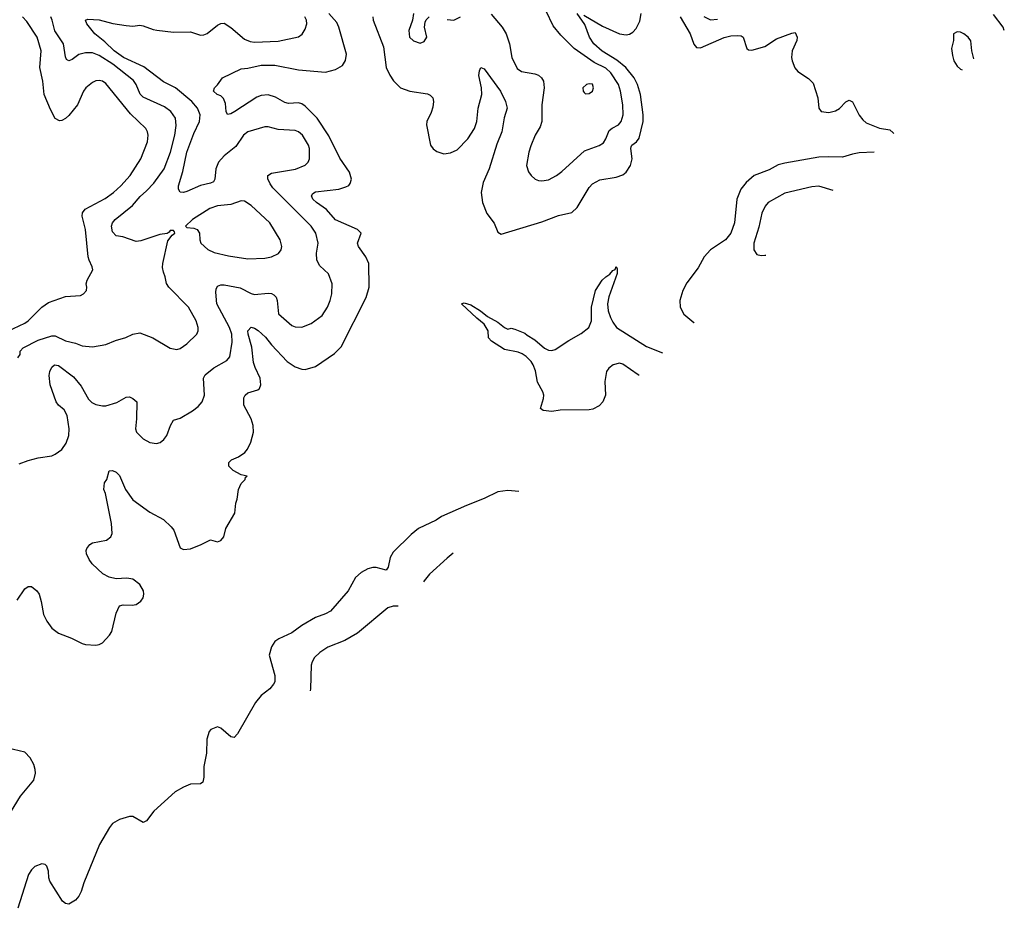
# Model space of a CAD drawing. Header units: inches. Extents: x 1384664 to 1536621, y 460766 to 646467.
# Tile 326 of 488: x 1522280 to 1528108, y 520810 to 526074. Entities that reach past the tile are written whole.
import ezdxf

# ---------------------------------------------------------------- set-up
doc = ezdxf.new("R2010")
doc.units = ezdxf.units.IN
doc.header["$MEASUREMENT"] = 0
doc.layers.add('B5522', color=7, linetype='Continuous')

msp = doc.modelspace()

# ---------------------------------------------------------------- linework, layer by layer
at = {"layer": 'B5522', "color": 5}
for points, elevation in [([(1525070, 526107.3), (1525135.6, 526030), (1525159.7, 525990), (1525179.7, 525930), (1525192.8, 525850), (1525224.8, 525784.8), (1525250, 525766.3), (1525330, 525752.6), (1525350, 525744.7), (1525369.4, 525729.4), (1525380.2, 525710), (1525384.7, 525670), (1525371.1, 525570), (1525370.2, 525470), (1525360, 525440), (1525330.3, 525390), (1525305.8, 525325.8), (1525294, 525290), (1525280.5, 525210), (1525292.3, 525172.3), (1525307.7, 525150), (1525330.8, 525130), (1525350, 525121.3), (1525370, 525118.7), (1525410, 525125.7), (1525458, 525150), (1525490, 525174), (1525623.8, 525296.2), (1525710.6, 525329.4), (1525734.9, 525345.1), (1525750, 525368), (1525770, 525418), (1525787.8, 525432.2), (1525825.1, 525450), (1525840.3, 525470), (1525851.4, 525510), (1525849.8, 525570.2), (1525836.3, 525650), (1525824.1, 525690), (1525779.8, 525759.8), (1525750, 525785.9), (1525680.5, 525820.5), (1525563, 525903), (1525482.6, 525982.6), (1525437.7, 526037.7), (1525354.1, 526214.1)], 640), ([(1522264.2, 522635.8), (1522310, 522702), (1522330, 522715.5), (1522350, 522716.3), (1522380.5, 522690), (1522395.3, 522670), (1522407.3, 522627.3), (1522420.3, 522550), (1522439.5, 522510), (1522470, 522468.5), (1522510, 522439.5), (1522586.8, 522410), (1522650, 522378.4), (1522670, 522372.4), (1522730, 522368.4), (1522750, 522372.4), (1522770, 522383), (1522812, 522428), (1522824.7, 522450), (1522850, 522558), (1522870, 522601), (1522892.3, 522607.7), (1522945.3, 522605.3), (1522970, 522610.3), (1522996.9, 522630), (1523009.7, 522650), (1523015.4, 522670), (1523012.4, 522690), (1522990, 522727.8), (1522950, 522758.9), (1522914.7, 522765.3), (1522850, 522762.2), (1522810, 522772.2), (1522771.8, 522791.8), (1522709.5, 522850), (1522690, 522877.2), (1522675.6, 522910), (1522673.6, 522930), (1522677.7, 522942.3), (1522695.2, 522964.8), (1522710, 522974), (1522794, 522990), (1522819.3, 523010), (1522826.6, 523030), (1522823.1, 523090), (1522787.4, 523267.4), (1522776.9, 523290), (1522782.4, 523330), (1522796.2, 523350), (1522810, 523402), (1522830, 523402.8), (1522850, 523393.4), (1522870, 523374), (1522905.7, 523290), (1522950.3, 523230), (1523050, 523157.4), (1523130, 523114), (1523176, 523070), (1523191.4, 523050), (1523230, 522945.7), (1523250, 522934.6), (1523290, 522939.7), (1523354.7, 522965.3), (1523410, 522993.4), (1523450, 522981.6), (1523470, 522988.4), (1523487.3, 523010), (1523500.6, 523059.4), (1523553.3, 523150), (1523559.3, 523210), (1523567, 523233), (1523574.5, 523290), (1523590, 523326), (1523614, 523350), (1523616.4, 523363.6), (1523626, 523370), (1523590, 523377), (1523543.3, 523403.3), (1523518, 523430), (1523517.6, 523450), (1523534.1, 523465.9), (1523575.7, 523484.3), (1523612.2, 523510), (1523627.4, 523530), (1523648.2, 523571.8), (1523664.6, 523630), (1523661.4, 523670), (1523649.9, 523710), (1523607.1, 523790), (1523606.2, 523833.8), (1523614.3, 523850), (1523630, 523862.8), (1523690, 523882), (1523698.7, 523890), (1523707.2, 523910), (1523703.4, 523950), (1523673.3, 524013.3), (1523663.9, 524043.9), (1523653.4, 524133.4), (1523631.6, 524210), (1523630, 524231.7), (1523650, 524252.6), (1523670, 524247.5), (1523691.8, 524231.8), (1523734, 524194), (1523770, 524147.3), (1523863.6, 524050), (1523910, 524016.5), (1523950, 524002.8), (1523970, 524002.6), (1524030, 524018.9), (1524143, 524097), (1524183.4, 524136.6), (1524330, 524428.4), (1524348.8, 524490), (1524345.6, 524630), (1524328.6, 524670), (1524284.4, 524730), (1524279.7, 524750), (1524300.7, 524810), (1524279.5, 524830), (1524148.9, 524888.9), (1524096.4, 524950), (1524036, 524990), (1524014.5, 525010), (1524007.4, 525030), (1524015.7, 525044.3), (1524030, 525053.5), (1524169.2, 525070), (1524210, 525083.2), (1524227.9, 525092.1), (1524237, 525103), (1524244.7, 525130), (1524231.9, 525170), (1524174.2, 525254.2), (1524110, 525386.6), (1524041.1, 525490), (1523970, 525561.2), (1523950, 525575.8), (1523930, 525581.8), (1523870, 525578.3), (1523850, 525582.9), (1523794.4, 525614.4), (1523750, 525627.9), (1523710, 525625.6), (1523684.4, 525615.6), (1523553.1, 525530), (1523530, 525516.4), (1523510, 525512.3), (1523502.2, 525530), (1523498.2, 525578.2), (1523486.8, 525606.8), (1523470, 525623.1), (1523449.5, 525630), (1523427.3, 525650), (1523432.7, 525670), (1523451.5, 525688.5), (1523479.3, 525730), (1523590, 525783.6), (1523630, 525786.2), (1523710, 525803.9), (1523790, 525803.5), (1523930, 525777.7), (1524090, 525763.2), (1524150, 525778), (1524190, 525802.4), (1524208.8, 525831.2), (1524214.8, 525870), (1524168.4, 526030), (1524156.4, 526056.4), (1524109.9, 526110)], 620), ([(1524369.5, 526090), (1524372.5, 526070), (1524433.6, 525913.6), (1524449.5, 525790), (1524470, 525744.6), (1524492, 525712), (1524534.9, 525670), (1524589.4, 525649.4), (1524694.1, 525634.1), (1524710, 525627.6), (1524725.5, 525610), (1524729.2, 525590), (1524725.3, 525554.7), (1524716.1, 525523.9), (1524690.7, 525470), (1524687.7, 525450), (1524711.4, 525331.4), (1524728.2, 525308.2), (1524750, 525292.2), (1524790, 525278.3), (1524830, 525285.8), (1524870, 525303.8), (1524932.2, 525367.8), (1524972.8, 525430), (1524986.4, 525470), (1524993.9, 525550), (1525014.9, 525630), (1525013.5, 525670), (1524997.2, 525742.8), (1525001.1, 525770), (1525010, 525791.3), (1525030, 525782), (1525126.8, 525650), (1525156.1, 525590), (1525166, 525550), (1525147.1, 525492.9), (1525134.3, 525410), (1525103.6, 525336.4), (1525058.3, 525190), (1525023.8, 525110), (1525011.3, 525050), (1525020.3, 524990), (1525044.9, 524924.9), (1525088.7, 524868.7), (1525110, 524816), (1525130, 524803), (1525370, 524876.5), (1525470, 524913.6), (1525548.7, 524931.3), (1525579.4, 524960.6), (1525650, 525080.3), (1525670, 525102), (1525715, 525125), (1525810, 525141.1), (1525850, 525155), (1525870, 525170.2), (1525895.4, 525210), (1525904.9, 525250), (1525896.8, 525310), (1525899.7, 525320.3), (1525903.5, 525330), (1525930.7, 525350), (1525947.1, 525372.9), (1525970.4, 525470), (1525969.9, 525510), (1525954.8, 525630), (1525937.5, 525690), (1525916.3, 525730), (1525868.4, 525790), (1525814.1, 525834.1), (1525727.3, 525887.3), (1525679.2, 525930), (1525651.9, 525970), (1525624.6, 526044.6), (1525579.3, 526110)], 620), ([(1524610.8, 526110), (1524606, 526070), (1524583, 526010), (1524588.2, 525970), (1524610, 525947.7), (1524650, 525934.8), (1524674.8, 525945.2), (1524689.2, 525970), (1524676, 526030), (1524680.2, 526059.8), (1524686.6, 526073.4), (1524704, 526090)], 640), ([(1525620.1, 526100.1), (1525730, 526035.4), (1525830, 525989.4), (1525870, 525984.3), (1525890, 525988.2), (1525910, 525999.6), (1525930, 526021.3), (1525950, 526065.5), (1525959, 526110)], 620), ([(1522210, 524228.4), (1522310, 524275.8), (1522330, 524290.2), (1522410, 524371.8), (1522450, 524398), (1522550, 524434.6), (1522639.4, 524440.6), (1522658, 524450), (1522674.5, 524470), (1522678, 524490), (1522672.7, 524510), (1522678.4, 524530), (1522711.8, 524591.8), (1522709.5, 524610), (1522690, 524649), (1522684.7, 524670), (1522669.8, 524830), (1522649, 524909), (1522651.9, 524930), (1522668.1, 524951.9), (1522784.7, 525015.3), (1522835.6, 525050), (1522879.3, 525090), (1522933.6, 525150), (1522996.2, 525250), (1523035.9, 525350), (1523040.8, 525390), (1523037.2, 525410), (1523027.1, 525430), (1522936.5, 525516.5), (1522790, 525696), (1522770, 525709.7), (1522750, 525713.8), (1522730, 525710.8), (1522710, 525701), (1522671.8, 525670), (1522656.5, 525650), (1522622.6, 525570), (1522570, 525507), (1522550, 525489.4), (1522530, 525477.2), (1522515.3, 525475.3), (1522490, 525488.7), (1522461.8, 525541.8), (1522424.5, 525630), (1522415.9, 525710), (1522399, 525790), (1522407.4, 525890), (1522382.2, 525970), (1522322.7, 526062.7), (1522295.6, 526090)], 680), ([(1522269.2, 524070), (1522282.7, 524090), (1522282, 524110), (1522300.5, 524130), (1522390, 524175.6), (1522470, 524201.8), (1522490, 524201.2), (1522550, 524171.3), (1522610, 524157.6), (1522650, 524141.1), (1522710, 524135.8), (1522790, 524149.3), (1522846.2, 524173.8), (1522908, 524192), (1522950, 524211.8), (1522990, 524219.5), (1523067.7, 524190), (1523170, 524128.5), (1523210, 524120.5), (1523230, 524125.5), (1523270, 524153.4), (1523327.6, 524210), (1523335.4, 524230), (1523336.9, 524250), (1523324.2, 524290), (1523278.7, 524370), (1523161.6, 524490), (1523149.2, 524510.8), (1523141.2, 524550), (1523130, 524578), (1523125.4, 524605.4), (1523127.1, 524630), (1523156.5, 524763.5), (1523182, 524798), (1523198, 524810), (1523196.4, 524816.4), (1523190, 524826), (1523170, 524826), (1523164.7, 524815.3), (1523152, 524808), (1523110, 524800.7), (1522996.5, 524763.5), (1522970, 524760.2), (1522890, 524788.3), (1522850, 524793.3), (1522830, 524816.2), (1522823.7, 524850), (1522828.8, 524870), (1522845.1, 524890), (1522946.9, 524973.1), (1522992.7, 525027.3), (1523030, 525059.3), (1523073.8, 525106.2), (1523135.9, 525190), (1523171.8, 525290), (1523198.4, 525390), (1523206.9, 525446.9), (1523202.6, 525490), (1523173.6, 525530), (1523137.3, 525557.3), (1523010, 525614.6), (1522993.3, 525633.3), (1522969.9, 525689.9), (1522952.9, 525712.9), (1522830.5, 525810), (1522750, 525861.5), (1522710, 525876.5), (1522670, 525877), (1522630, 525867), (1522590, 525838.5), (1522570, 525829.7), (1522557.7, 525837.7), (1522550, 525853.2), (1522539.5, 525930), (1522487.5, 526007.5), (1522472.5, 526070), (1522463.4, 526090)], 660), ([(1522277.2, 523442.8), (1522330, 523462.4), (1522390, 523479.3), (1522470, 523490.5), (1522490, 523499.3), (1522530, 523528.4), (1522554.6, 523565.4), (1522569.8, 523610), (1522573.3, 523650), (1522561.5, 523730), (1522542.6, 523762.6), (1522509.9, 523789.9), (1522495.8, 523810), (1522460.5, 523910), (1522454.3, 523965.7), (1522457.4, 523990), (1522470, 524015.5), (1522486.6, 524030), (1522510, 524025.7), (1522598.3, 523958.3), (1522643.1, 523903.1), (1522686, 523826), (1522706.5, 523806.5), (1522730, 523794.3), (1522770, 523785.9), (1522790, 523786.4), (1522854.6, 523805.4), (1522910, 523837.1), (1522930, 523839.3), (1522950, 523830.6), (1522972.2, 523810), (1522971.1, 523710), (1522964.4, 523650), (1522970.4, 523630), (1523010, 523590.4), (1523050, 523568.5), (1523090, 523562.4), (1523111, 523569), (1523133.1, 523586.9), (1523151.3, 523610), (1523171.5, 523670), (1523190, 523700.7), (1523230, 523712.7), (1523303.5, 523756.5), (1523336.5, 523783.5), (1523359.7, 523810), (1523374, 523850), (1523366.9, 523950), (1523377.6, 523970), (1523428.3, 524011.7), (1523505.1, 524054.9), (1523523, 524077), (1523537, 524163), (1523535.9, 524210), (1523521.2, 524250), (1523446, 524390), (1523440.8, 524459.2), (1523442.3, 524477.7), (1523450, 524495.8), (1523470, 524503.5), (1523490, 524503.2), (1523584.5, 524484.5), (1523650, 524451.3), (1523670, 524446), (1523750, 524452.9), (1523770, 524451.1), (1523784.3, 524444.3), (1523797.5, 524430), (1523803.5, 524410), (1523811.8, 524331.8), (1523890, 524262.3), (1523910, 524254), (1523950, 524251.5), (1524006.1, 524273.9), (1524070, 524322.4), (1524102, 524370), (1524117.7, 524410), (1524127.1, 524450), (1524129.8, 524510), (1524107.4, 524567.4), (1524056.5, 524616.5), (1524038.9, 524650), (1524037.1, 524690), (1524046.6, 524750), (1524033.5, 524810), (1524005, 524850), (1523777.9, 525077.9), (1523761.5, 525101.5), (1523748.7, 525131.3), (1523749, 525151), (1523770, 525163.9), (1523912.6, 525187.4), (1523968.9, 525211.1), (1523988, 525230), (1523996, 525250), (1523995.3, 525310), (1523989.7, 525330), (1523954.2, 525390), (1523930, 525409.8), (1523910, 525417.4), (1523810, 525424.2), (1523750, 525439.3), (1523730, 525438.8), (1523630.6, 525410), (1523605.2, 525390), (1523558.3, 525321.7), (1523490, 525266.5), (1523455.9, 525230), (1523440.8, 525190), (1523435.4, 525130), (1523426.2, 525113.8), (1523410, 525105), (1523349.2, 525090.8), (1523270, 525055.9), (1523250, 525049.8), (1523230, 525051.8), (1523219.1, 525070), (1523218.8, 525090), (1523245.7, 525174.3), (1523269.3, 525290), (1523310, 525398.9), (1523343.9, 525470), (1523347.5, 525510), (1523332.7, 525550), (1523297.8, 525590), (1523202.8, 525670), (1523130, 525706.2), (1523015.3, 525795.3), (1522893.2, 525850), (1522838.4, 525890), (1522783.1, 525943.1), (1522724.5, 525990), (1522678, 526050), (1522669.5, 526070), (1522683.8, 526076.2), (1522750, 526073.6), (1522831.9, 526051.9), (1522910, 526040.2), (1522950, 526036.1), (1522990, 526040.9), (1523010, 526037.8), (1523070, 526014.7), (1523091.2, 526011.2), (1523190, 525999.6), (1523290, 526002), (1523350, 525981.5), (1523370, 525983.1), (1523388.8, 525991.2), (1523450, 526041.1), (1523470, 526051.8), (1523490, 526053.7), (1523530, 526027), (1523610, 525958.5), (1523644.7, 525944.7), (1523670, 525940.6), (1523810, 525945.6), (1523930, 525972), (1523951.8, 525988.2), (1523970, 526017.3), (1523979.1, 526050), (1523976.8, 526070), (1523968.4, 526090)], 640), ([(1524810, 526074.6), (1524850, 526071.7), (1524890, 526090.3)], 640), ([(1526190.1, 526090), (1526249.6, 525990), (1526270, 525928.7), (1526286, 525910), (1526310, 525906.8), (1526450, 525968.1), (1526490, 525977.6), (1526530, 525980.2), (1526550, 525977.4), (1526563, 525970), (1526583.8, 525903.8), (1526594.4, 525894.4), (1526614, 525894), (1526690, 525915.8), (1526759.8, 525960.2), (1526850, 525994.4), (1526870, 525998), (1526882.3, 525970), (1526879.7, 525950), (1526852.1, 525890), (1526848.2, 525850), (1526852.8, 525830), (1526869.1, 525789.1), (1526886.5, 525766.5), (1526950, 525725.5), (1526976.9, 525696.9), (1527005.5, 525610), (1527010.6, 525550.6), (1527024.7, 525530), (1527070, 525523.8), (1527110, 525534.4), (1527131.9, 525548.1), (1527170, 525588), (1527190, 525597.3), (1527210, 525587.3), (1527249.1, 525509.1), (1527270, 525480.5), (1527290, 525463.1), (1527370, 525430.4), (1527430, 525420.5), (1527450, 525404), (1527454.6, 525398.7)], 620), ([(1526330, 526092), (1526370, 526073.5), (1526410, 526076.8)], 640), ([(1528108.5, 526010.6), (1528102.2, 526030), (1528044.8, 526104.8)], 620), ([(1527830, 526001.2), (1527807.7, 525990), (1527807.3, 525950), (1527796.7, 525903.3), (1527801.4, 525861.4), (1527810.5, 525830), (1527830, 525798.8), (1527850, 525780.7), (1527858.3, 525776.5)], 640), ([(1527927.3, 525841.1), (1527915.8, 525890), (1527909.4, 525949.4), (1527895.3, 525970), (1527868.7, 525990), (1527850, 525999.3), (1527830, 526001.2)], 640), ([(1527338, 525289.6), (1527250, 525284.5), (1527210, 525277.6), (1527150, 525259.2), (1527070, 525262.1), (1527010, 525259), (1526810, 525224.5), (1526770, 525213.3), (1526715.8, 525184.2), (1526627.6, 525150), (1526579.7, 525110), (1526548.2, 525070), (1526524.2, 525010), (1526511, 524870), (1526490.2, 524810), (1526457.6, 524770), (1526369, 524710), (1526331.2, 524670), (1526296.3, 524603.7), (1526230, 524515.4), (1526205.4, 524470), (1526187.2, 524410), (1526190.2, 524370.2), (1526211.5, 524330), (1526270, 524279.7), (1526271.8, 524279)], 620), ([(1527095.4, 525062.6), (1527010, 525086.9), (1526970, 525083.9), (1526810, 525045.6), (1526710, 524991.1), (1526693.1, 524970), (1526672.7, 524927.3), (1526655.2, 524844.8), (1526625.5, 524750), (1526624.9, 524710), (1526643.8, 524683.8), (1526670, 524677.4), (1526690, 524678.5), (1526696, 524679.4)], 640), ([(1525946.2, 523965.5), (1525940.5, 523970), (1525850, 524033.6), (1525830, 524038.3), (1525792.7, 524030), (1525766.5, 524010), (1525752.8, 523990), (1525743.6, 523930), (1525747.8, 523850), (1525731.6, 523810), (1525710, 523787.1), (1525672.7, 523767.3), (1525650, 523762), (1525478.5, 523761.5), (1525430, 523752.8), (1525379.1, 523759.1), (1525362.7, 523770), (1525381.3, 523830), (1525382, 523850), (1525375.8, 523870), (1525345.8, 523925.8), (1525333.2, 523993.2), (1525319.8, 524030), (1525307.1, 524050), (1525278, 524078), (1525253.9, 524093.9), (1525230, 524103.6), (1525150, 524119.7), (1525073.2, 524170), (1525055.3, 524190), (1525052.7, 524230), (1525029.2, 524270), (1524984.9, 524304.9), (1524895.3, 524390), (1524910, 524397.3), (1524950, 524385.5), (1525007.7, 524350), (1525050, 524315.8), (1525110, 524282.4), (1525150, 524250.6), (1525170, 524241), (1525190, 524246), (1525210, 524241), (1525270, 524217.3), (1525284.1, 524204.1), (1525330, 524178.4), (1525387.1, 524127.1), (1525410, 524115.3), (1525430, 524114.3), (1525450, 524120.3), (1525530, 524173.6), (1525604.4, 524215.6), (1525649.8, 524250.2), (1525664.5, 524290), (1525665.2, 524370), (1525687.4, 524470), (1525728.7, 524530), (1525750, 524551.4), (1525774.2, 524565.8), (1525790, 524587.3), (1525805.1, 524594.9), (1525811.1, 524611.1), (1525817.3, 524597.3), (1525815.8, 524570), (1525767.1, 524432.9), (1525759, 524390), (1525763, 524350), (1525777.5, 524310), (1525790, 524281.5), (1525812.9, 524250), (1525990, 524138.5), (1526085.1, 524100)], 580), ([(1525234.7, 523279.7), (1525170, 523285.3), (1525110, 523276.2), (1525030, 523237.1), (1524924.2, 523195.8), (1524777.3, 523130), (1524744.9, 523110), (1524640.2, 523059.8), (1524596.3, 523023.7), (1524490, 522918.9), (1524472.8, 522887.2), (1524461.3, 522830), (1524450, 522813), (1524390, 522829.1), (1524370, 522829), (1524340, 522820), (1524301.5, 522798.5), (1524267.2, 522770), (1524224, 522690), (1524120.4, 522570), (1524090, 522553.7), (1524030, 522532.1), (1523950, 522486.2), (1523890, 522442), (1523814.1, 522405.9), (1523790.3, 522389.7), (1523770, 522359), (1523756.4, 522310), (1523789.2, 522190), (1523789.2, 522150.8), (1523782.8, 522137.2), (1523761.1, 522110), (1523708.7, 522070), (1523676, 522030), (1523570, 521843.7), (1523550, 521822), (1523530, 521825.6), (1523470, 521878), (1523450, 521886), (1523411.3, 521870), (1523402, 521858), (1523388.1, 521811.9), (1523386, 521730), (1523370.4, 521649.6), (1523370, 521586), (1523363.1, 521556.9), (1523350, 521548.3), (1523290, 521544.7), (1523250, 521528.5), (1523199.7, 521500.3), (1523074.7, 521385.3), (1523030, 521327.3), (1523010, 521318.4), (1522950, 521353.2), (1522930, 521353.2), (1522870, 521336), (1522828.3, 521311.7), (1522810.5, 521289.5), (1522751.8, 521188.2), (1522659.9, 520960.1), (1522644, 520910), (1522630, 520882), (1522610, 520859), (1522570, 520834), (1522550, 520839), (1522532.1, 520852.1), (1522457.6, 520970), (1522451.4, 520991.4), (1522449.6, 521030), (1522439.7, 521059.7), (1522429.6, 521069.6), (1522410, 521073), (1522370, 521057.4), (1522350, 521038.7), (1522331.6, 521010), (1522269.2, 520810)], 620), ([(1524846.7, 522913.7), (1524810, 522884.7), (1524705.3, 522790), (1524673.4, 522750), (1524670.7, 522744.6)], 640), ([(1524519.6, 522599.4), (1524490, 522600.5), (1524458.8, 522590), (1524280.2, 522439.8), (1524204, 522396), (1524103.5, 522356.5), (1524055.5, 522324.5), (1524024.8, 522295.2), (1524010.2, 522270), (1524005, 522250), (1524001.5, 522110), (1523998.7, 522098.8)], 640), ([(1522210, 521352), (1522285, 521475), (1522362.9, 521570), (1522373, 521610), (1522371.7, 521631.7), (1522362.5, 521662.5), (1522341.3, 521701.3), (1522310, 521734.5), (1522210, 521758.3)], 620)]:
    msp.add_lwpolyline(points, dxfattribs=dict(at, elevation=elevation))
at = {"layer": 'B5522', "color": 5, "elevation": 660}
for points in [[(1525650, 525694), (1525636, 525690), (1525614, 525670), (1525614.8, 525650), (1525621.6, 525641.6), (1525630, 525634.8), (1525650, 525636.3), (1525670, 525651), (1525676.9, 525670), (1525670, 525691.2)], [(1523590, 525001.7), (1523530, 524978.2), (1523450, 524970.7), (1523405.4, 524954.6), (1523302, 524890), (1523262, 524850), (1523270, 524842), (1523310, 524839.1), (1523330.8, 524830), (1523344.9, 524810), (1523346, 524770), (1523352.4, 524750), (1523393.1, 524713.1), (1523430, 524695.3), (1523515.8, 524675.8), (1523630, 524657.4), (1523730, 524660.8), (1523770, 524669.1), (1523810.8, 524689.2), (1523827.3, 524710), (1523831.6, 524730), (1523821.6, 524770), (1523760.4, 524870), (1523650, 524973.7), (1523610, 524999.7)]]:
    msp.add_lwpolyline(points, close=True, dxfattribs=at)

doc.saveas('drawing.dxf')
